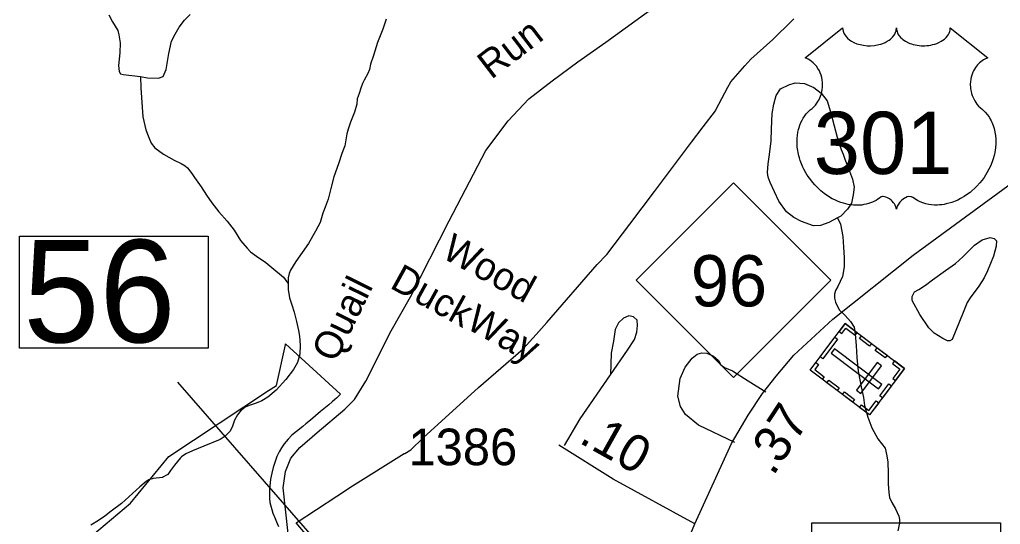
# Model space of a CAD drawing. Extents: x 2082433 to 2279600, y 546599 to 755198.
# Drawn here: x 2181439 to 2184792, y 627480 to 629204 of the extents above; entities that cross this region are included whole.
import ezdxf

# ---------------------------------------------------------------- set-up
doc = ezdxf.new("R2010")
doc.units = 0
for name, color, linetype in [('Exist Boundary Political City Limit New', 7, 'Continuous'), ('Exist Cultural Cemetery CELL', 7, 'Continuous'), ('Exist Hydrographic Creek Single Shore', 7, 'Continuous'), ('Exist Hydrographic Misc Water Feature', 7, 'Continuous'), ('Exist Hydrographic Pond Under 1500 Sq Ft', 7, 'Continuous'), ('Exist Road Non-System Type 51', 7, 'Continuous'), ('Exist Road Non-System Type 51 Label', 7, 'Continuous'), ('Exist Road Primary Interstate Structure Standard Bridge Number Label', 7, 'Continuous'), ('Exist Road Primary NC Shield CELL', 7, 'Continuous'), ('Exist Road Primary NC Shield Number Label', 7, 'Continuous'), ('Exist Road Primary US Attributed', 7, 'Continuous'), ('Exist Road Primary US Mileage Hundredths English Label', 7, 'Continuous'), ('Exist Road Primary US Shield CELL', 7, 'Continuous'), ('Exist Road Primary US Shield Number Label', 7, 'Continuous'), ('Exist Road Primary US Structure Standard Bridge Number Label', 7, 'Continuous'), ('Exist Road Secondary Mileage Hundredths English Label', 7, 'Continuous'), ('Exist Road Secondary Type 51 Attributed', 7, 'Continuous'), ('Exist Road Secondary Type 51 Number Label', 7, 'Continuous'), ('Map Preparation Boundary City Limit Buffer Line', 7, 'Continuous')]:
    doc.layers.add(name, color=color, linetype=linetype)

msp = doc.modelspace()

# ---------------------------------------------------------------- linework, layer by layer
at = {"layer": 'Exist Boundary Political City Limit New'}
for points in [[(2182429.2, 627433.4), (2182385, 627485), (2182524, 627576.6), (2182577.2, 627612.1), (2182754.2, 627721.8), (2182755.5, 627722.6), (2182776.8, 627735.1), (2182818.2, 627776.1), (2183007.8, 627947.9), (2183161, 628079.3), (2183205.2, 628128.7), (2183241, 628169.6), (2183413.5, 628367.5), (2183446.8, 628402.2), (2183525, 628505.5), (2183609.5, 628617.4), (2183685, 628717.2), (2183736.2, 628785.1), (2183776, 628837.6), (2183818, 628893.2), (2183819.8, 628895.6), (2183860.8, 628973.8), (2183870.5, 628992), (2183918.8, 629046.2), (2183938.5, 629068.9), (2184014.5, 629135.9), (2184079.8, 629201.4), (2184085.5, 629206.6)], [(2181666.8, 627425.6), (2181818.2, 627552.1), (2181949, 627712.3), (2182289.8, 627937.1), (2182316.8, 627954.9), (2182348, 628093.8), (2182348.2, 628096.3), (2182536.2, 627924.5), (2182522, 627911.2), (2182516.8, 627906.2), (2182507.8, 627898.2), (2182496.2, 627888.5), (2182468, 627865.2), (2182433, 627835.7), (2182417.8, 627823.4), (2182407.2, 627815), (2182385.2, 627797.9), (2182370.2, 627784.8), (2182357, 627771.3), (2182343.5, 627754.9), (2182334.2, 627742), (2182326, 627728.2), (2182318.8, 627712.1), (2182312.8, 627694.6), (2182306.2, 627673.9), (2182301.2, 627654.9), (2182296.8, 627634.1), (2182293, 627599.2), (2182293, 627585.5), (2182293, 627567.5), (2182294, 627556.8), (2182294.5, 627554.9), (2182301.2, 627531.2), (2182305, 627518.4), (2182308, 627510.8), (2182310, 627505.6), (2182319, 627483.1), (2182324, 627473.4)]]:
    msp.add_lwpolyline(points, dxfattribs=at)
at = {"layer": 'Exist Cultural Cemetery CELL'}
for points in [[(2184464.6, 628013), (2184345, 627853.9), (2184141.5, 628006.9), (2184261.1, 628166)], [(2184241.3, 628139.5), (2184250.4, 628132.6), (2184263.7, 628150.2), (2184296, 628125.9), (2184302.7, 628134.8), (2184261.2, 628166)], [(2184235.7, 628113.2), (2184184.8, 628045.4), (2184175.7, 628052.2), (2184226.6, 628120)], [(2184317, 628124), (2184351.6, 628098), (2184344.8, 628088.9), (2184310.2, 628114.9)], [(2184375.7, 627943.5), (2184386.9, 627958.4), (2184224.8, 628080.3), (2184213.6, 628065.3)], [(2184370.7, 628083.6), (2184405.4, 628057.6), (2184398.5, 628048.5), (2184363.9, 628074.5)], [(2184161.4, 628033.4), (2184170.6, 628026.5), (2184157.3, 628008.9), (2184189.6, 627984.6), (2184183, 627975.7), (2184141.5, 628006.9)], [(2184385.7, 628021.3), (2184370.8, 628032.5), (2184300, 627938.4), (2184315, 627927.2)], [(2184430, 628039), (2184423.2, 628030), (2184448.9, 628010.6), (2184424.6, 627978.2), (2184433.4, 627971.5), (2184464.6, 628013)], [(2184206.1, 627972.5), (2184240.7, 627946.5), (2184233.9, 627937.4), (2184199.2, 627963.4)], [(2184258.8, 627932.9), (2184293.4, 627906.9), (2184286.5, 627897.8), (2184251.9, 627923.8)], [(2184420.1, 627953.8), (2184389, 627912.4), (2184379.9, 627919.2), (2184411, 627960.7)], [(2184310.3, 627879.9), (2184317.1, 627888.9), (2184342.9, 627869.6), (2184367.2, 627902), (2184376.1, 627895.3), (2184344.9, 627853.9)]]:
    msp.add_lwpolyline(points, close=True, dxfattribs=at)
at = {"layer": 'Exist Hydrographic Creek Single Shore'}
msp.add_lwpolyline([(2184235.7, 628527), (2184245.5, 628505.2), (2184254, 628463), (2184256, 628427.4), (2184258.1, 628391.3), (2184258.3, 628359.3), (2184252.5, 628327.3), (2184236.7, 628293.2), (2184228.7, 628279), (2184224.6, 628267), (2184225, 628259.3), (2184224.8, 628253.2), (2184228.9, 628239.2), (2184241.2, 628213), (2184261.3, 628193.4), (2184279.2, 628173.6), (2184291.7, 628153.5), (2184295.2, 628129.4), (2184299.5, 628091.5), (2184301.9, 628049.8), (2184306.2, 628003.7), (2184312.6, 627967.9), (2184316.3, 627949.8), (2184324.7, 627913.7), (2184327, 627885.8), (2184339.5, 627845.8), (2184353, 627810.1), (2184373.5, 627772.1), (2184397.9, 627740.4), (2184404.3, 627714.3), (2184407.7, 627692.3), (2184408.4, 627654.5), (2184408.6, 627618.3), (2184410.4, 627588.5), (2184412.5, 627572.4), (2184420.5, 627554.5), (2184433, 627532.7), (2184445.3, 627508.6), (2184446.9, 627496.5), (2184447.1, 627484.8), (2184441.2, 627458.5)], dxfattribs=at)
at = {"layer": 'Exist Hydrographic Misc Water Feature'}
for points in [[(2181744.5, 629220.9), (2181756.6, 629196.7), (2181774.7, 629167.3), (2181778.6, 629152.8), (2181782.9, 629125), (2181781.2, 629091.2), (2181777.5, 629047.1), (2181779.4, 629027), (2181783.5, 629019.1), (2181793.5, 629017.2), (2181851.8, 629009.6)], [(2181851.8, 629009.6), (2181875.8, 629005.6), (2181913.7, 629003.9), (2181929.5, 629010), (2181939.5, 629034.1), (2181949.4, 629088.2), (2181958.8, 629130.1), (2181970.5, 629154.3), (2181984.9, 629178.1), (2182002.3, 629202.2), (2182022.4, 629222.3)], [(2182692.5, 629206.2), (2182680.4, 629172), (2182663, 629125.9), (2182649.2, 629081.7), (2182639.2, 629052.1), (2182635.3, 629034), (2182629.1, 629019.9), (2182617.4, 628997.8), (2182611.5, 628985.7), (2182605.5, 628969.9), (2182600, 628951.7), (2182593.4, 628933.6), (2182591.8, 628915.7), (2182584.2, 628887.6), (2182570.5, 628853.6), (2182562.1, 628829.7), (2182558.2, 628813.6), (2182554.5, 628793.5), (2182550.6, 628773.4), (2182540.7, 628747.4), (2182529.3, 628711.4), (2182513.5, 628667.1), (2182503.4, 628627.2), (2182494, 628591.4), (2182483.7, 628563.3), (2182475.7, 628543.4), (2182466.1, 628511.2), (2182450.1, 628481.2), (2182426.5, 628439), (2182405, 628408.9), (2182382.9, 628378.6), (2182365.2, 628348.8), (2182360.9, 628336.5), (2182357.4, 628322.4), (2182357.2, 628310.7), (2182357.4, 628302.5)], [(2181851.8, 629009.6), (2181853.4, 628971.6), (2181858.1, 628905.6), (2181860.2, 628871.7), (2181870.6, 628827.5), (2181880.9, 628801.6), (2181888.9, 628781.8), (2181900.8, 628765.8), (2181930.7, 628744.2), (2181967.4, 628724.4), (2181991.4, 628712.3), (2182005.4, 628704.6), (2182013.4, 628698.5), (2182027.3, 628678.5), (2182037.3, 628664.8), (2182059.7, 628632.6), (2182077.5, 628604.8), (2182095.8, 628579), (2182119.8, 628547.3), (2182148.1, 628515.4), (2182172.5, 628485.5), (2182194.6, 628449.7), (2182216.6, 628424), (2182228.7, 628411.6), (2182249, 628396), (2182280.9, 628374.1), (2182315, 628346.3), (2182327.3, 628336.3), (2182341.2, 628324.5), (2182352.9, 628308.5), (2182357.4, 628302.5)], [(2184665.1, 628203.4), (2184627.6, 628111.3), (2184619.8, 628107.2), (2184611.6, 628107.2), (2184595.6, 628115.3), (2184565.4, 628133.2), (2184547.2, 628151), (2184517.2, 628196.9), (2184490.8, 628244.7), (2184490.6, 628258.5), (2184498.8, 628274.7), (2184512.9, 628282.7), (2184536.5, 628297), (2184560.3, 628314.9), (2184604, 628347.2), (2184638.2, 628371.2), (2184664.1, 628393.7), (2184703.8, 628433.5), (2184729.5, 628452), (2184757.6, 628459.9), (2184771.3, 628456.2), (2184779.3, 628448.1), (2184777.7, 628430.1), (2184768.2, 628396.3), (2184748.3, 628346.1), (2184736.2, 628322), (2184718.4, 628293.8), (2184688.7, 628253.7), (2184678.8, 628237.8), (2184665.1, 628203.4)], [(2182357.4, 628302.5), (2182357.6, 628282.7), (2182361.7, 628254.5), (2182369.7, 628230.5), (2182377.7, 628205), (2182385.9, 628172.9), (2182392.1, 628142.8), (2182396.4, 628122.7), (2182398.6, 628092.7), (2182396.8, 628061), (2182389, 628033), (2182374.9, 628008.8), (2182349.2, 627974.9), (2182315.6, 627938.6), (2182287.7, 627914.4), (2182267.4, 627902.5), (2182247.7, 627894.1), (2182223.9, 627885.9), (2182209.8, 627880), (2182202, 627873.8), (2182196.1, 627869.8), (2182184.2, 627853.8), (2182173.9, 627835.9), (2182166.3, 627815.6), (2182164.5, 627809.8), (2182158.1, 627797.7), (2182142.3, 627781.5), (2182124.7, 627769.6), (2182068.5, 627747.2), (2182030.6, 627731), (2182006.8, 627720.8), (2181992.8, 627710.8), (2181988.7, 627706.9), (2181969.1, 627682.7), (2181954.9, 627664.6), (2181945.5, 627650.6), (2181939.1, 627646.7), (2181931.3, 627642.6), (2181927, 627640.4), (2181895.4, 627636.3), (2181881.1, 627632.3), (2181871.7, 627626.1), (2181849.5, 627607.9), (2181787.8, 627551.5), (2181751.9, 627525.4), (2181730, 627507.6), (2181708.4, 627493.4), (2181682.4, 627477.1)]]:
    msp.add_lwpolyline(points, dxfattribs=at)
at = {"layer": 'Exist Hydrographic Pond Under 1500 Sq Ft'}
msp.add_lwpolyline([(2184235.7, 628527), (2184205.4, 628510.9), (2184177.3, 628500.9), (2184153.5, 628500.4), (2184111.7, 628514.5), (2184085.4, 628528.2), (2184061, 628548), (2184035.2, 628584), (2184005, 628647.8), (2183998.7, 628665.8), (2183996.2, 628681.6), (2183998.7, 628711.6), (2184002.4, 628743.5), (2184007.9, 628789.7), (2184009.7, 628829.6), (2184011.6, 628883.7), (2184017.3, 628915.6), (2184025.3, 628945.6), (2184040.9, 628967.6), (2184069.2, 628982), (2184090.5, 628988.1), (2184122.5, 628986.1), (2184154.7, 628972.4), (2184179.1, 628952.5), (2184199.4, 628926.6), (2184211.3, 628888.7), (2184223.8, 628841), (2184233.7, 628803), (2184247.8, 628761.1), (2184254.2, 628745.2), (2184260.5, 628727.2), (2184272.6, 628695.4), (2184286.6, 628659.2), (2184292.7, 628631.5), (2184289, 628605.3), (2184283.1, 628577.4), (2184269.1, 628557.2), (2184247.2, 628532.9), (2184235.7, 628527)], dxfattribs=at)
at = {"layer": 'Exist Road Non-System Type 51'}
for points in [[(2182356.9, 627449.4), (2182340.3, 627605.3), (2182348.1, 627660.7), (2182365.8, 627706), (2182396.7, 627742.5), (2182456.5, 627794.5), (2182550.5, 627873.6), (2182583.7, 627906.8), (2182622.4, 627968.8), (2182709.8, 628140.8), (2182775.1, 628257.5), (2182907.8, 628516.9), (2183032.8, 628757.5), (2183109.2, 628858.8), (2183180, 628934), (2183259.6, 628995.4), (2183347, 629059.5), (2183443.3, 629127), (2183641.3, 629271.4), (2183872.5, 629431.3), (2183945.5, 629485.5)], [(2183884.1, 627759.7), (2183760.2, 627819.4), (2183716, 627855.9), (2183698.3, 627882.5), (2183689.4, 627917.9), (2183697.2, 627978.7), (2183714.9, 628017.4), (2183738.1, 628047.3), (2183755.8, 628061.7), (2183771.3, 628066.1), (2183789, 628065), (2183811.1, 628055), (2183828.8, 628039.6), (2183836.6, 628025.2), (2183848.7, 628016.3), (2183876.4, 628004.2), (2183929.5, 627969.9), (2183990.3, 627933.4)], [(2183302.2, 627749.2), (2183355.3, 627841), (2183459.3, 627991.4)]]:
    msp.add_lwpolyline(points, dxfattribs=at)
msp.add_lwpolyline([(2183459.3, 627991.4), (2183516.8, 628075), (2183541.2, 628111.5), (2183548.9, 628136.9), (2183551.1, 628159), (2183550, 628177.8), (2183537.9, 628188.9), (2183521.3, 628192.2), (2183503.6, 628184.5), (2183487, 628169), (2183474.8, 628145.8), (2183469.3, 628105.9), (2183461.5, 628065)], close=True, dxfattribs=at)
at = {"layer": 'Exist Road Primary Interstate Structure Standard Bridge Number Label'}
msp.add_lwpolyline([(2184148, 627485.6), (2184792.1, 627485.6), (2184792.1, 627103.3), (2184148, 627103.3)], close=True, dxfattribs=at)
at = {"layer": 'Exist Road Primary NC Shield CELL'}
msp.add_lwpolyline([(2183546.9, 628314.3), (2183879.9, 628647.3), (2184212.9, 628314.3), (2183879.9, 627981.3)], close=True, dxfattribs=at)
at = {"layer": 'Exist Road Primary US Attributed'}
for points in [[(2183747.1, 627482), (2183872.3, 627756.9), (2183929.5, 627853.6), (2183978.3, 627927.7), (2184025.2, 627986.8), (2184085.7, 628057.6), (2184219, 628181.1), (2184493.8, 628399.7), (2184945, 628729.3), (2185116.2, 628857.7)], [(2183558.5, 627026), (2183622.8, 627182.7), (2183747.1, 627482)]]:
    msp.add_lwpolyline(points, dxfattribs=at)
at = {"layer": 'Exist Road Primary US Shield CELL'}
msp.add_lwpolyline([(2184252.8, 629176.3), (2184253.1, 629171), (2184254.4, 629164.7), (2184255.4, 629161.4), (2184258.4, 629155.2), (2184263.2, 629147.8), (2184270, 629140.6), (2184277.7, 629134.3), (2184282.9, 629130.9), (2184291.6, 629126.2), (2184301.6, 629122), (2184312.7, 629118.8), (2184324, 629116.6), (2184336.4, 629115.2), (2184348.6, 629115), (2184361.8, 629115.9), (2184376.4, 629118.8), (2184383.2, 629120.5), (2184390.7, 629123.1), (2184397.7, 629126), (2184405.3, 629130.1), (2184411.5, 629134), (2184416.3, 629137.5), (2184423.1, 629144.1), (2184428.6, 629150.8), (2184430.8, 629154.6), (2184432.8, 629158.3), (2184435.5, 629166), (2184436.3, 629169.4), (2184436.8, 629176.6), (2184437.3, 629170.6), (2184437.9, 629166.9), (2184438.9, 629163.2), (2184440.4, 629159.3), (2184443.1, 629153.9), (2184446.2, 629149.3), (2184451.9, 629142.5), (2184455.5, 629139.2), (2184458.7, 629136.5), (2184467.5, 629130.5), (2184477.7, 629125.4), (2184482.7, 629123.2), (2184487.8, 629121.3), (2184494.4, 629119.4), (2184501.1, 629117.8), (2184507.8, 629116.6), (2184514.7, 629115.6), (2184521.6, 629115.1), (2184527.3, 629115), (2184534.3, 629115), (2184540.8, 629115.4), (2184547.4, 629116.2), (2184554.7, 629117.4), (2184560.5, 629118.7), (2184568.3, 629120.7), (2184575.3, 629123.2), (2184581.4, 629125.9), (2184589.4, 629130.1), (2184595.8, 629134.1), (2184600.6, 629137.9), (2184606.2, 629143.1), (2184611.5, 629149.2), (2184614.6, 629153.7), (2184616.8, 629158.3), (2184618.9, 629163.2), (2184620.1, 629168.4), (2184620.7, 629172.9), (2184620.8, 629176.7), (2184749.4, 629074.2), (2184746.4, 629073.1), (2184739.4, 629069.7), (2184733.9, 629066.4), (2184725, 629060.2), (2184721.2, 629056.7), (2184717.4, 629053.2), (2184713.9, 629049.4), (2184710.9, 629045.8), (2184707.1, 629040.6), (2184703.8, 629035.5), (2184700.5, 629029.8), (2184698.1, 629024.8), (2184694.2, 629014.5), (2184692.3, 629008), (2184691.1, 629002.4), (2184689.6, 628990.9), (2184689.2, 628985.5), (2184689.2, 628980.1), (2184689.5, 628974.4), (2184690, 628968.9), (2184691, 628963.2), (2184691.9, 628958.2), (2184693.5, 628952), (2184695.8, 628944.9), (2184698.6, 628938), (2184704.5, 628926.8), (2184712, 628915.4), (2184717.4, 628909), (2184722.7, 628903.6), (2184730.7, 628896.9), (2184735, 628893.1), (2184739.9, 628888.1), (2184748, 628878.8), (2184751.2, 628874.4), (2184754.5, 628869.4), (2184757.6, 628864.4), (2184760.6, 628858.9), (2184763, 628854.1), (2184767.6, 628843.1), (2184770.9, 628832.4), (2184772.4, 628826.7), (2184774.8, 628814.1), (2184775.7, 628807.9), (2184776.7, 628795.6), (2184776.7, 628780.7), (2184775.6, 628766.6), (2184772.9, 628750.1), (2184770.7, 628740.2), (2184767.3, 628728.7), (2184764.1, 628718.8), (2184758.2, 628704.1), (2184753, 628693.5), (2184746.2, 628681), (2184741.6, 628673.5), (2184736.2, 628665.4), (2184729.4, 628656.1), (2184721.5, 628646.3), (2184712, 628635.9), (2184704.4, 628628.2), (2184694.3, 628619.2), (2184688.3, 628614.2), (2184679.6, 628607.7), (2184667.8, 628599.8), (2184656.1, 628593), (2184646.1, 628587.9), (2184637.3, 628584.1), (2184625.9, 628579.8), (2184606.9, 628574.5), (2184600, 628573.1), (2184591.8, 628571.9), (2184584.2, 628571.1), (2184576.7, 628570.7), (2184566.7, 628570.7), (2184556.7, 628571.4), (2184547.3, 628572.8), (2184537.5, 628574.8), (2184527.3, 628577.9), (2184518, 628581.5), (2184508.5, 628586.2), (2184492.6, 628596.2), (2184488, 628598.6), (2184485.5, 628599.3), (2184479.3, 628599.6), (2184473.5, 628598.4), (2184467.6, 628596), (2184464, 628594.1), (2184459.3, 628591), (2184455.6, 628588.1), (2184451.2, 628584), (2184448.2, 628580.5), (2184445.9, 628577.7), (2184441.4, 628570.7), (2184439.8, 628567.3), (2184438.1, 628563), (2184436.7, 628556.6), (2184434.6, 628564.7), (2184432.3, 628570), (2184429.6, 628574.5), (2184426.7, 628578.6), (2184422.2, 628583.7), (2184418.2, 628587.6), (2184413.3, 628591.6), (2184408.2, 628594.7), (2184404, 628596.8), (2184400.2, 628598.2), (2184395.6, 628599.4), (2184391.8, 628599.7), (2184388.7, 628599.6), (2184384.4, 628598.6), (2184378.6, 628594.4), (2184373.1, 628590.6), (2184367.1, 628586.9), (2184360, 628583.1), (2184354.7, 628580.7), (2184348.5, 628578.3), (2184341.2, 628575.8), (2184333.3, 628573.8), (2184325.2, 628572.2), (2184318, 628571), (2184310.4, 628570.4), (2184303.4, 628570.1), (2184296.2, 628570.2), (2184289.5, 628570.7), (2184281.7, 628571.4), (2184271.9, 628572.9), (2184263.9, 628574.7), (2184255.4, 628577), (2184246.6, 628579.7), (2184237.3, 628583.3), (2184225.6, 628588.4), (2184217.5, 628592.5), (2184204.6, 628599.9), (2184189.6, 628610.3), (2184178.3, 628619.5), (2184169.9, 628627), (2184157.7, 628639.5), (2184150.5, 628647.6), (2184139.3, 628662.2), (2184132, 628672.8), (2184127.4, 628680.5), (2184120.5, 628693), (2184116.8, 628700.8), (2184111.9, 628712.2), (2184108.1, 628722.6), (2184104.9, 628732.5), (2184103.2, 628738.8), (2184100.7, 628749.8), (2184099.3, 628757.7), (2184097.8, 628768.4), (2184097, 628779.7), (2184096.9, 628790.1), (2184097.1, 628798.8), (2184098.1, 628808.9), (2184099.8, 628819.6), (2184101.9, 628828.8), (2184103.7, 628835.4), (2184106.5, 628843.5), (2184110.1, 628852.3), (2184114.3, 628860.9), (2184118.4, 628867.9), (2184123.5, 628875.5), (2184128.5, 628882), (2184135.1, 628889.1), (2184141.9, 628895.7), (2184148.2, 628900.7), (2184155.6, 628908), (2184159.5, 628912.4), (2184164.2, 628918.6), (2184167.9, 628924.3), (2184170.9, 628929.4), (2184174.8, 628936.9), (2184177.1, 628942.5), (2184180.1, 628951.2), (2184181.6, 628957.3), (2184183.1, 628965.1), (2184184.1, 628972.5), (2184184.4, 628981.7), (2184184.2, 628989.3), (2184183.2, 628998.2), (2184181.6, 629006.7), (2184179.5, 629014.1), (2184176.4, 629022.6), (2184173.4, 629028.9), (2184168.5, 629037.3), (2184163, 629045.1), (2184157.4, 629051.5), (2184151.7, 629057.2), (2184146.2, 629061.5), (2184141, 629065.2), (2184134.5, 629069.1), (2184128.2, 629072.2), (2184124.2, 629073.8)], close=True, dxfattribs=at)
at = {"layer": 'Exist Road Primary US Structure Standard Bridge Number Label'}
msp.add_line((2183211.3, 626556.3), (2181980, 627965.5), dxfattribs=at)
msp.add_lwpolyline([(2181439, 628464.5), (2182083.2, 628464.5), (2182083.2, 628082.1), (2181439, 628082.1)], close=True, dxfattribs=at)
at = {"layer": 'Exist Road Secondary Type 51 Attributed'}
msp.add_lwpolyline([(2183747.1, 627482), (2183468.5, 627634), (2183282.7, 627750.4)], dxfattribs=at)
at = {"layer": 'Map Preparation Boundary City Limit Buffer Line'}
for points in [[(2182429.2, 627433.4), (2182385, 627485), (2182524, 627576.6), (2182577.2, 627612.1), (2182754.2, 627721.8), (2182755.5, 627722.6), (2182776.8, 627735.1), (2182818.2, 627776.1), (2183007.8, 627947.9), (2183161, 628079.3), (2183205.2, 628128.7), (2183241, 628169.6), (2183413.5, 628367.5), (2183446.8, 628402.2), (2183525, 628505.5), (2183609.5, 628617.4), (2183685, 628717.2), (2183736.2, 628785.1), (2183776, 628837.6), (2183818, 628893.2), (2183819.8, 628895.6), (2183860.8, 628973.8), (2183870.5, 628992), (2183918.8, 629046.2), (2183938.5, 629068.9), (2184014.5, 629135.9), (2184079.8, 629201.4), (2184085.5, 629206.6)], [(2181666.8, 627425.6), (2181818.2, 627552.1), (2181949, 627712.3), (2182289.8, 627937.1), (2182316.8, 627954.9), (2182348, 628093.8), (2182348.2, 628096.3), (2182536.2, 627924.5), (2182522, 627911.2), (2182516.8, 627906.2), (2182507.8, 627898.2), (2182496.2, 627888.5), (2182468, 627865.2), (2182433, 627835.7), (2182417.8, 627823.4), (2182407.2, 627815), (2182385.2, 627797.9), (2182370.2, 627784.8), (2182357, 627771.3), (2182343.5, 627754.9), (2182334.2, 627742), (2182326, 627728.2), (2182318.8, 627712.1), (2182312.8, 627694.6), (2182306.2, 627673.9), (2182301.2, 627654.9), (2182296.8, 627634.1), (2182293, 627599.2), (2182293, 627585.5), (2182293, 627567.5), (2182294, 627556.8), (2182294.5, 627554.9), (2182301.2, 627531.2), (2182305, 627518.4), (2182308, 627510.8), (2182310, 627505.6), (2182319, 627483.1), (2182324, 627473.4)]]:
    msp.add_lwpolyline(points, dxfattribs=at)

# ---------------------------------------------------------------- texts
at = {"layer": 'Exist Road Non-System Type 51 Label'}
for s, rotation, p in [('Run', 37.4818, (2183051.4, 628997.8)), ('Wood', 331.1471, (2182877.3, 628393.9)), ('Duck', 331.1471, (2182701, 628289.9)), ('Quail', 63.7728, (2182518.6, 628028.9)), ('Way', 331.1471, (2182960.2, 628152.6))]:
    msp.add_text(s, height=95, rotation=rotation, dxfattribs=at).set_placement(p)
at = {"layer": 'Exist Road Primary NC Shield Number Label'}
msp.add_text('96', height=175, dxfattribs=at).set_placement((2183734, 628224.6))
at = {"layer": 'Exist Road Primary US Mileage Hundredths English Label'}
msp.add_text('.37', height=125, rotation=56.654, dxfattribs=at).set_placement((2184015.1, 627642.5))
at = {"layer": 'Exist Road Primary US Shield Number Label'}
msp.add_text('301', height=212.5, dxfattribs=at).set_placement((2184154, 628677))
at = {"layer": 'Exist Road Primary US Structure Standard Bridge Number Label'}
msp.add_text('56', height=350, dxfattribs=at).set_placement((2181451.6, 628101.9))
at = {"layer": 'Exist Road Secondary Mileage Hundredths English Label'}
msp.add_text('.10', height=125, rotation=330.7009, dxfattribs=at).set_placement((2183347.5, 627761.2))
at = {"layer": 'Exist Road Secondary Type 51 Number Label'}
msp.add_text('1386', height=125, dxfattribs=at).set_placement((2182768.4, 627682.2))

doc.saveas('drawing.dxf')
